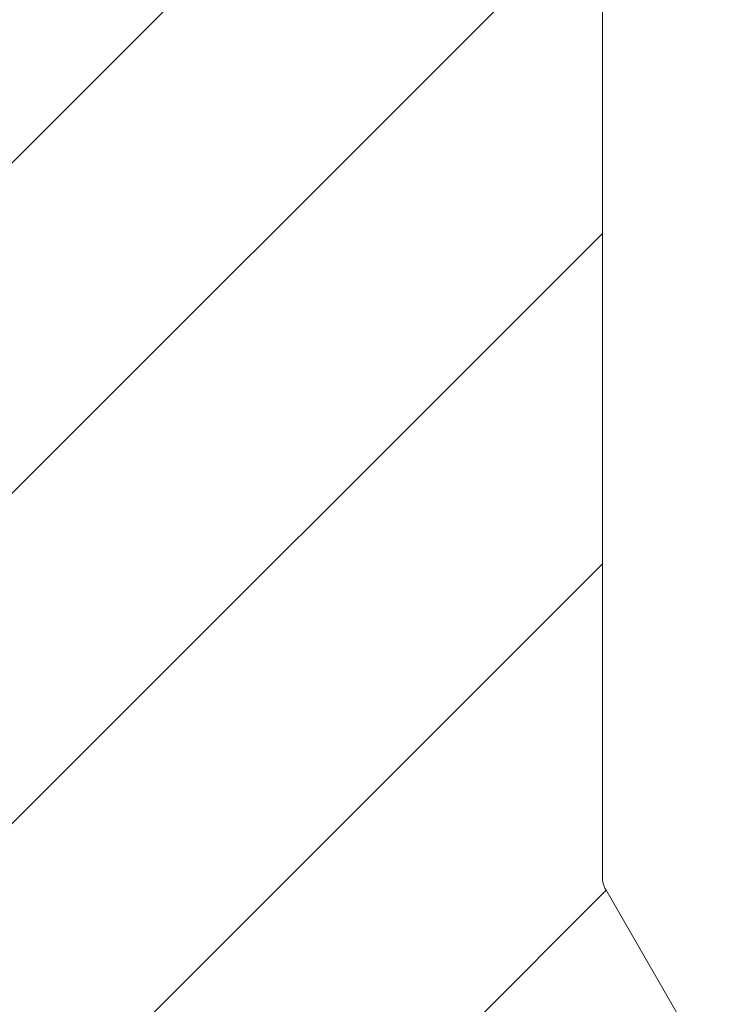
# Model space of a CAD drawing. Header units: millimetres. Extents: x 4 to 1188, y 1 to 840.
# Tile 258 of 310: x 833 to 848, y 412 to 432. Entities that reach past the tile are written whole.
import ezdxf

# ---------------------------------------------------------------- set-up
doc = ezdxf.new("R2010")
doc.units = ezdxf.units.MM
doc.layers.add('1', color=7, linetype='Continuous')
doc.styles.add('Arial Unicode MS', font='Arial Unicode MS')
doc.dimstyles.get("Standard").update_dxf_attribs({"dimtxt": 0.18, "dimasz": 0.18, "dimexe": 0.18, "dimexo": 0.0625, "dimgap": 0.09, "dimtad": 0, "dimtih": 1, "dimtoh": 1, "dimdec": 4, "dimzin": 0, "dimdsep": 46, "dimtxsty": 'Standard', "dimcen": 0.09, "dimadec": 0, "dimazin": 0, "dimtfac": 1, "dimtdec": 4, "dimtofl": 0, "dimtmove": 0, "dimatfit": 3, "dimfxl": 0, "dimtolj": 1, "dimtzin": 0, "dimarcsym": 0})

# ---------------------------------------------------------------- blocks, each defined once
blk = doc.blocks.new('_U29')
at = {"layer": '1', "color": 18, "lineweight": 35}
for p, q in [((843.831, 533.086), (895.226, 533.086)), ((893.226, 533.086), (893.226, 331.753)), ((847.831, 331.753), (895.226, 331.753))]:
    blk.add_line(p, q, dxfattribs=at)
at = {"layer": '1', "color": 18, "lineweight": 70}
for points in [[(893.226, 533.086), (894.002, 529.586), (892.45, 529.586)], [(893.226, 331.753), (892.45, 335.253), (894.002, 335.253)]]:
    blk.add_solid(points, dxfattribs=at)
at = {"layer": '1', "color": 18, "linetype": 'Continuous', "lineweight": 13, "insert": (892.773, 428.043), "char_height": 3, "attachment_point": 7, "rotation": 90, "line_spacing_factor": 1.047437, "style": 'Arial Unicode MS'}
blk.add_mtext('\\fArial Unicode MS|b0|i0;\\W1.0000;1510', dxfattribs=at)

msp = doc.modelspace()

# ---------------------------------------------------------------- hatches: boundary and pattern name
at = {"layer": '1', "linetype": 'Continuous', "lineweight": 35}
h = msp.add_hatch(dxfattribs=at)
h.set_pattern_fill('ANSI31', color=154, scale=1.55, angle=-2.13e-14, style=0)
edge = h.paths.add_edge_path(flags=0)
edge.add_ellipse((845.2309, 360.4864), major_axis=(1.2667, 0), ratio=1, start_angle=0, end_angle=360)
edge = h.paths.add_edge_path(flags=0)
edge.add_ellipse((845.2309, 381.8197), major_axis=(1.2667, 0), ratio=1, start_angle=0, end_angle=360)
edge = h.paths.add_edge_path(flags=0)
edge.add_ellipse((845.2309, 403.153), major_axis=(1.2667, 0), ratio=1, start_angle=0, end_angle=360)
edge = h.paths.add_edge_path(flags=0)
edge.add_line((773.8958, 533.0864), (842.8309, 533.0864))
edge.add_ellipse((842.8309, 530.4197), major_axis=(-2.6667, 0), ratio=1, start_angle=180, end_angle=270, ccw=False)
edge.add_line((845.4976, 530.4197), (845.4976, 414.36))
edge.add_ellipse((846.0309, 414.36), major_axis=(-0.5333, 0), ratio=1, start_angle=0, end_angle=30)
edge.add_line((845.569, 414.0934), (849.4261, 407.4127))
edge.add_ellipse((848.9642, 407.146), major_axis=(-0.5333, 0), ratio=1, start_angle=180, end_angle=210, ccw=False)
edge.add_line((849.4976, 407.146), (849.4976, 334.4197))
edge.add_ellipse((846.8309, 334.4197), major_axis=(2.6667, 0), ratio=1, start_angle=270, end_angle=360, ccw=False)
edge.add_line((846.8309, 331.753), (773.8958, 331.753))
edge.add_ellipse((773.8958, 334.4197), major_axis=(2.6667, 0), ratio=1, start_angle=180, end_angle=270, ccw=False)
edge.add_line((771.2292, 334.4197), (771.2292, 530.4197))
edge.add_ellipse((773.8958, 530.4197), major_axis=(2.6667, 0), ratio=1, start_angle=90, end_angle=180, ccw=False)
edge = h.paths.add_edge_path(flags=0)
edge.add_ellipse((845.2309, 339.153), major_axis=(1.2667, 0), ratio=1, start_angle=0, end_angle=360)

# ---------------------------------------------------------------- linework, layer by layer
at = {"layer": '1', "color": 154, "linetype": 'Continuous', "lineweight": 13}
for p, q in [((845.4976, 530.4197), (845.4976, 414.36)), ((845.4976, 414.36), (845.4976, 530.4197)), ((845.569, 414.0934), (849.4261, 407.4127)), ((849.4262, 407.4127), (845.5691, 414.0934))]:
    msp.add_line(p, q, dxfattribs=at)
at = {"layer": '1', "color": 154, "linetype": 'Continuous', "lineweight": 35}
for p, q in [((845.4976, 414.36), (845.4976, 414.36)), ((845.5691, 414.0934), (845.569, 414.0934))]:
    msp.add_line(p, q, dxfattribs=at)
at = {"layer": '1', "color": 154, "linetype": 'Continuous', "lineweight": 13}
for major_axis, start_param, end_param in [((-0.5333, 0), 0, 0.5235988), ((0, 0.5333), 1.5707963, 2.0943951)]:
    msp.add_ellipse((846.0309, 414.36), major_axis=major_axis, ratio=1, start_param=start_param, end_param=end_param, dxfattribs=at)

# ---------------------------------------------------------------- dimensions: what is measured, and where the dimension line sits
at = {"layer": '1', "color": 18, "linetype": 'Continuous', "lineweight": 13}
dim = msp.add_linear_dim(base=(893.2258, 331.753), p1=(808.3634, 533.0864), p2=(810.3634, 331.753), angle=90, dimstyle='Standard', override={"dimtxt": 3, "dimasz": 3.5, "dimexe": 2, "dimexo": 1, "dimgap": 1.5, "dimtad": 1, "dimtih": 0, "dimtoh": 0, "dimdec": 2, "dimlfac": 7.5, "dimzin": 8, "dimdsep": 44, "dimlunit": 2, "dimtxsty": 'Arial Unicode MS', "dimsah": 1, "dimse1": 0, "dimse2": 0, "dimsd1": 0, "dimsd2": 0, "dimclrd": 18, "dimclre": 18, "dimclrt": 18, "dimtol": 0, "dimtm": -0.1, "dimtfac": 0.666667, "dimtdec": 2, "dimtofl": 1, "dimtmove": 0, "dimtzin": 8, "dimlwd": 35, "dimlwe": 35}, dxfattribs=at)
dim.commit()
dim.dimension.update_dxf_attribs({"geometry": '_U29', "text_midpoint": (893.2258, 432.4197), "dimtype": 160})

doc.saveas('drawing.dxf')
